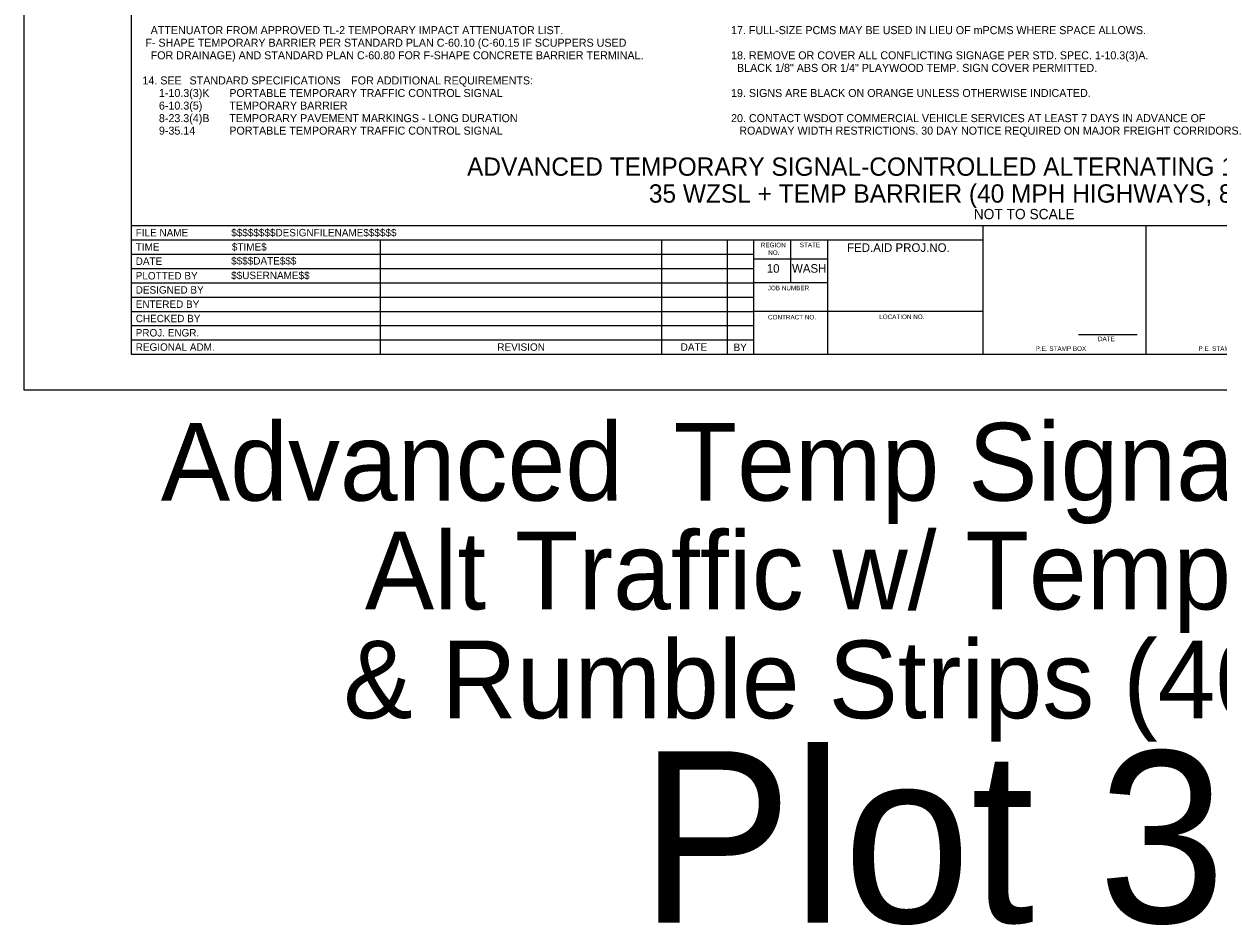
# Model space of a CAD drawing. Extents: x 99976 to 100136, y 99905 to 100011.
# Drawn here: x 100019.06 to 100029.51, y 99905.01 to 99912.89 of the extents above; entities that cross this region are included whole.
import ezdxf

# ---------------------------------------------------------------- set-up
doc = ezdxf.new("R2010")
doc.units = 0
for name, color, linetype in [('SH_DE_DetailHeading1Text', 7, 'Continuous'), ('SH_GI_GeneralNotesBodyText', 7, 'Continuous'), ('SH_GI_PlotLimits', 7, 'Continuous'), ('SH_GI_SheetBorder', 7, 'Continuous'), ('SH_GI_SheetLocationText', 7, 'Continuous'), ('SH_GI_SheetTextInCells', 7, 'Continuous'), ('SH_GI_TitleBlockText', 7, 'Continuous')]:
    doc.layers.add(name, color=color, linetype=linetype)

msp = doc.modelspace()

# ---------------------------------------------------------------- linework, layer by layer
at = {"layer": 'SH_GI_PlotLimits'}
msp.add_lwpolyline([(100019.062, 99909.687), (100036.062, 99909.687), (100036.062, 99920.687), (100019.062, 99920.687)], close=True, dxfattribs=at)
at = {"layer": 'SH_GI_SheetBorder'}
for p, q in [((100020, 99920.375), (100020, 99910)), ((100020, 99911.126), (100035.75, 99911.126)), ((100027.457, 99910), (100027.457, 99911.126)), ((100028.883, 99910), (100028.883, 99911.126)), ((100020, 99911.001), (100027.457, 99911.001)), ((100022.179, 99911.001), (100022.179, 99910)), ((100024.641, 99911.001), (100024.641, 99910)), ((100025.216, 99911.001), (100025.216, 99910)), ((100025.445, 99911.001), (100025.445, 99910)), ((100025.772, 99910.625), (100025.772, 99911.001)), ((100026.096, 99910), (100026.096, 99911.001)), ((100020, 99910.876), (100022.182, 99910.876)), ((100022.182, 99910.876), (100025.447, 99910.876)), ((100026.096, 99910.831), (100025.447, 99910.831)), ((100020, 99910.751), (100022.182, 99910.751)), ((100022.182, 99910.751), (100025.447, 99910.751)), ((100020, 99910.625), (100025.447, 99910.625)), ((100026.096, 99910.625), (100025.447, 99910.625)), ((100020, 99910.5), (100025.447, 99910.5)), ((100020, 99910.375), (100025.447, 99910.375)), ((100027.457, 99910.375), (100025.447, 99910.375)), ((100020, 99910.25), (100025.447, 99910.25)), ((100020, 99910.125), (100025.447, 99910.125)), ((100028.29, 99910.173), (100028.802, 99910.173)), ((100020, 99910), (100035.75, 99910))]:
    msp.add_line(p, q, dxfattribs=at)

# ---------------------------------------------------------------- texts
at = {"layer": 'SH_DE_DetailHeading1Text'}
for s, height, p in [('ADVANCED TEMPORARY SIGNAL-CONTROLLED ALTERNATING 1-LANE, 2-WAY TRAFFIC', 0.16, (100022.94, 99911.561)), ('35 WZSL + TEMP BARRIER (40 MPH HIGHWAYS, 8+ DAYS)', 0.16, (100024.531, 99911.326)), ('NOT TO SCALE', 0.09, (100027.373, 99911.181))]:
    msp.add_text(s, height=height, rotation=360, dxfattribs=at).set_placement(p)
at = {"layer": 'SH_GI_GeneralNotesBodyText'}
for s, p in [('ATTENUATOR FROM APPROVED TL-2 TEMPORARY IMPACT ATTENUATOR LIST.', (100020.172, 99912.8)), ('17. FULL-SIZE PCMS MAY BE USED IN LIEU OF mPCMS WHERE SPACE ALLOWS.', (100025.25, 99912.8)), (' F- SHAPE TEMPORARY BARRIER PER STANDARD PLAN C-60.10 (C-60.15 IF SCUPPERS USED ', (100020.1, 99912.69)), ('FOR DRAINAGE) AND STANDARD PLAN C-60.80 FOR F-SHAPE CONCRETE BARRIER TERMINAL.', (100020.172, 99912.58)), ('18. REMOVE OR COVER ALL CONFLICTING SIGNAGE PER STD. SPEC. 1-10.3(3)A. ', (100025.25, 99912.58)), ('  BLACK 1/8" ABS OR 1/4" PLAYWOOD TEMP. SIGN COVER PERMITTED.', (100025.25, 99912.47)), ('14. SEE ', (100020.1, 99912.36)), ('STANDARD SPECIFICATIONS', (100020.512, 99912.36)), (' FOR ADDITIONAL REQUIREMENTS:', (100021.9, 99912.36)), ('1-10.3(3)K', (100020.244, 99912.25)), ('PORTABLE TEMPORARY TRAFFIC CONTROL SIGNAL', (100020.86, 99912.25)), ('19. SIGNS ARE BLACK ON ORANGE UNLESS OTHERWISE INDICATED.', (100025.25, 99912.25)), ('6-10.3(5)', (100020.244, 99912.14)), ('TEMPORARY BARRIER', (100020.86, 99912.14)), ('8-23.3(4)B', (100020.244, 99912.03)), ('TEMPORARY PAVEMENT MARKINGS - LONG DURATION', (100020.86, 99912.03)), ('20. CONTACT WSDOT COMMERCIAL VEHICLE SERVICES AT LEAST 7 DAYS IN ADVANCE OF ', (100025.25, 99912.03)), ('9-35.14', (100020.244, 99911.921)), ('PORTABLE TEMPORARY TRAFFIC CONTROL SIGNAL', (100020.86, 99911.921)), ('ROADWAY WIDTH RESTRICTIONS. 30 DAY NOTICE REQUIRED ON MAJOR FREIGHT CORRIDORS.', (100025.322, 99911.921))]:
    msp.add_text(s, height=0.07, rotation=360, dxfattribs=at).set_placement(p)
at = {"layer": 'SH_GI_SheetLocationText'}
for s, height, p in [('Advanced', 0.68, (100020.261, 99908.719)), (' Temp Signal-Controlled', 0.68, (100024.495, 99908.719)), ('Alt Traffic w/ Temp Barrier', 0.68, (100022.046, 99907.767)), ('& Rumble Strips (40 mph)', 0.68, (100021.858, 99906.815)), ('Plot 32', 1.5, (100024.448, 99905.027))]:
    msp.add_text(s, height=height, dxfattribs=at).set_placement(p)
at = {"layer": 'SH_GI_SheetTextInCells'}
for s, height, p in [('FILE NAME', 0.0651, (100020.041, 99911.031)), ('TIME', 0.0651, (100020.041, 99910.906)), ('REGION', 0.04, (100025.51, 99910.935)), ('STATE', 0.04, (100025.851, 99910.936)), ('FED.AID PROJ.NO.', 0.07506, (100026.265, 99910.895)), ('NO.', 0.04, (100025.575, 99910.869)), ('DATE', 0.0651, (100020.041, 99910.781)), ('10', 0.0751, (100025.562, 99910.713)), ('WASH', 0.0751, (100025.783, 99910.713)), ('PLOTTED BY', 0.0651, (100020.041, 99910.654)), ('DESIGNED BY', 0.06505, (100020.041, 99910.53)), ('JOB NUMBER', 0.04, (100025.571, 99910.559)), ('ENTERED BY', 0.0651, (100020.041, 99910.405)), ('CHECKED BY', 0.0651, (100020.041, 99910.28)), ('CONTRACT NO.', 0.04003, (100025.573, 99910.304)), ('LOCATION NO.', 0.04003, (100026.546, 99910.307)), ('PROJ. ENGR.', 0.06505, (100020.041, 99910.155)), ('DATE', 0.04, (100028.46, 99910.114)), ('REGIONAL ADM.', 0.06505, (100020.041, 99910.03)), ('REVISION', 0.0651, (100023.205, 99910.03)), ('DATE', 0.0651, (100024.809, 99910.03)), ('BY', 0.0651, (100025.272, 99910.028)), ('P.E. STAMP BOX', 0.04003, (100027.915, 99910.029)), ('P.E. STAMP BOX', 0.04003, (100029.339, 99910.029))]:
    msp.add_text(s, height=height, dxfattribs=at).set_placement(p)
at = {"layer": 'SH_GI_TitleBlockText'}
for s, height, p in [('$$$$$$$$DESIGNFILENAME$$$$$$', 0.06505, (100020.877, 99911.031)), ('$TIME$', 0.0651, (100020.882, 99910.906)), ('$$$$DATE$$$', 0.06505, (100020.876, 99910.784)), ('$$USERNAME$$', 0.06505, (100020.876, 99910.657))]:
    msp.add_text(s, height=height, dxfattribs=at).set_placement(p)

doc.saveas('drawing.dxf')
